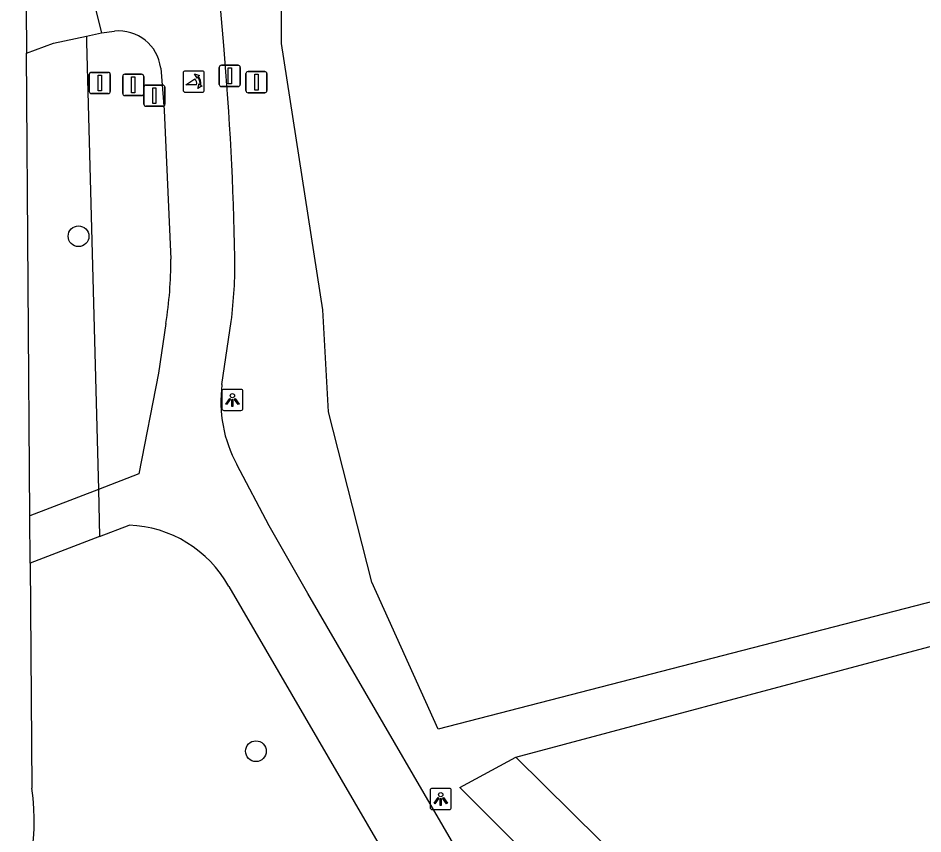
# Model space of a CAD drawing. Extents: x 162880 to 165536, y 384011 to 385179.
# Drawn here: x 163735.02 to 163777.66, y 384444.78 to 384483.21 of the extents above; entities that cross this region are included whole.
import ezdxf

# ---------------------------------------------------------------- set-up
doc = ezdxf.new("R2010")
doc.units = 0
for name, color, linetype in [('IMGEO_Afsluitpaal', 7, 'Continuous'), ('IMGEO_Boom', 7, 'Continuous'), ('IMGEO_Bouwland', 7, 'Continuous'), ('IMGEO_Groenvoorziening', 7, 'Continuous'), ('IMGEO_Hek', 7, 'Continuous'), ('IMGEO_Lichtpunt', 7, 'Continuous'), ('IMGEO_Loofbos', 7, 'Continuous'), ('IMGEO_Poller', 7, 'Continuous'), ('IMGEO_Rijbaan_lokaal_open', 7, 'Continuous'), ('IMGEO_Voetpad_open', 7, 'Continuous')]:
    doc.layers.add(name, color=color, linetype=linetype)

msp = doc.modelspace()

# ---------------------------------------------------------------- linework, layer by layer
at = {"layer": 'IMGEO_Afsluitpaal'}
for p, q in [((163738.477, 384480.649), (163739.267, 384480.649)), ((163739.267, 384480.649), (163738.477, 384480.649)), ((163744.5, 384480.082), (163744.5, 384480.882)), ((163744.5, 384480.882), (163744.5, 384480.082)), ((163744.6, 384480.982), (163745.39, 384480.982)), ((163745.39, 384480.982), (163744.6, 384480.982)), ((163745.49, 384480.882), (163745.49, 384480.082)), ((163745.49, 384480.082), (163745.49, 384480.882)), ((163745.857, 384480.689), (163746.647, 384480.689)), ((163746.647, 384480.689), (163745.857, 384480.689)), ((163738.377, 384479.749), (163738.377, 384480.549)), ((163738.377, 384480.549), (163738.377, 384479.749)), ((163739.367, 384480.549), (163739.367, 384479.749)), ((163739.367, 384479.749), (163739.367, 384480.549)), ((163739.949, 384479.658), (163739.949, 384480.458)), ((163739.949, 384480.458), (163739.949, 384479.658)), ((163740.049, 384480.558), (163740.839, 384480.558)), ((163740.839, 384480.558), (163740.049, 384480.558)), ((163740.939, 384480.458), (163740.939, 384479.658)), ((163740.939, 384479.658), (163740.939, 384480.458)), ((163745.757, 384479.789), (163745.757, 384480.589)), ((163745.757, 384480.589), (163745.757, 384479.789)), ((163746.747, 384480.589), (163746.747, 384479.789)), ((163746.747, 384479.789), (163746.747, 384480.589)), ((163740.946, 384479.151), (163740.946, 384479.951)), ((163740.946, 384479.951), (163740.946, 384479.151)), ((163741.046, 384480.051), (163741.836, 384480.051)), ((163741.836, 384480.051), (163741.046, 384480.051)), ((163741.936, 384479.951), (163741.936, 384479.151)), ((163741.936, 384479.151), (163741.936, 384479.951)), ((163745.39, 384479.982), (163744.6, 384479.982)), ((163744.6, 384479.982), (163745.39, 384479.982)), ((163739.267, 384479.649), (163738.477, 384479.649)), ((163738.477, 384479.649), (163739.267, 384479.649)), ((163740.839, 384479.558), (163740.049, 384479.558)), ((163740.049, 384479.558), (163740.839, 384479.558)), ((163746.647, 384479.689), (163745.857, 384479.689)), ((163745.857, 384479.689), (163746.647, 384479.689)), ((163741.836, 384479.051), (163741.046, 384479.051)), ((163741.046, 384479.051), (163741.836, 384479.051))]:
    msp.add_line(p, q, dxfattribs=at)
for points in [[(163744.92, 384480.857), (163745.07, 384480.857), (163745.07, 384480.107), (163744.92, 384480.107), (163744.92, 384480.857)], [(163738.797, 384480.524), (163738.947, 384480.524), (163738.947, 384479.774), (163738.797, 384479.774), (163738.797, 384480.524)], [(163740.369, 384480.433), (163740.519, 384480.433), (163740.519, 384479.683), (163740.369, 384479.683), (163740.369, 384480.433)], [(163746.177, 384480.564), (163746.327, 384480.564), (163746.327, 384479.814), (163746.177, 384479.814), (163746.177, 384480.564)], [(163741.366, 384479.926), (163741.516, 384479.926), (163741.516, 384479.176), (163741.366, 384479.176), (163741.366, 384479.926)]]:
    msp.add_lwpolyline(points, dxfattribs=at)
for centre, start, end in [((163738.477, 384480.549), 90, 180), ((163738.477, 384480.549), 90, 180), ((163739.267, 384480.549), 0, 90), ((163739.267, 384480.549), 360, 90), ((163744.6, 384480.882), 90, 180), ((163744.6, 384480.882), 90, 180), ((163745.39, 384480.882), 0, 90), ((163745.39, 384480.882), 360, 90), ((163745.857, 384480.589), 90, 180), ((163745.857, 384480.589), 90, 180), ((163746.647, 384480.589), 0, 90), ((163746.647, 384480.589), 360, 90), ((163740.049, 384480.458), 90, 180), ((163740.049, 384480.458), 90, 180), ((163740.839, 384480.458), 0, 90), ((163740.839, 384480.458), 360, 90), ((163738.477, 384479.749), 180, 270), ((163738.477, 384479.749), 180, 270), ((163739.267, 384479.749), 270, 0), ((163739.267, 384479.749), 270, 0), ((163741.046, 384479.951), 90, 180), ((163741.046, 384479.951), 90, 180), ((163741.836, 384479.951), 0, 90), ((163741.836, 384479.951), 360, 90), ((163744.6, 384480.082), 180, 270), ((163744.6, 384480.082), 180, 270), ((163745.39, 384480.082), 270, 0), ((163745.39, 384480.082), 270, 0), ((163745.857, 384479.789), 180, 270), ((163745.857, 384479.789), 180, 270), ((163746.647, 384479.789), 270, 0), ((163746.647, 384479.789), 270, 0), ((163740.049, 384479.658), 180, 270), ((163740.049, 384479.658), 180, 270), ((163740.839, 384479.658), 270, 0), ((163740.839, 384479.658), 270, 0), ((163741.046, 384479.151), 180, 270), ((163741.046, 384479.151), 180, 270), ((163741.836, 384479.151), 270, 0), ((163741.836, 384479.151), 270, 0)]:
    msp.add_arc(centre, 0.1, start, end, dxfattribs=at)
at = {"layer": 'IMGEO_Boom'}
for centre in [(163737.867, 384472.929), (163746.228, 384448.672)]:
    msp.add_circle(centre, 0.489, dxfattribs=at)
at = {"layer": 'IMGEO_Bouwland'}
msp.add_lwpolyline([(163950.521, 384501.908), (163867.186, 384478.711), (163754.823, 384449.705), (163751.685, 384456.628), (163749.654, 384464.659), (163749.377, 384469.459), (163747.438, 384482.013), (163747.438, 384499.922), (163751.31, 384502.046), (163770.073, 384507.956), (163772.691, 384510.794)], dxfattribs=at)
at = {"layer": 'IMGEO_Groenvoorziening'}
for points in [[(163738.237, 384482.36), (163738.242, 384482.066), (163738.803, 384461.001)], [(163735.573, 384459.754), (163735.412, 384481.555)], [(163735.589, 384457.531), (163735.668, 384446.936)], [(163764.881, 384437.924), (163764.411, 384438.387), (163755.836, 384446.954), (163758.484, 384448.385)]]:
    msp.add_lwpolyline(points, dxfattribs=at)
msp.add_arc((163725.264, 384445.432), 10.513, 286.6973, 8.224, dxfattribs=at)
at = {"layer": 'IMGEO_Hek'}
for points in [[(163738.237, 384482.36), (163738.242, 384482.066)], [(163738.242, 384482.066), (163738.803, 384461.001)]]:
    msp.add_lwpolyline(points, dxfattribs=at)
at = {"layer": 'IMGEO_Lichtpunt'}
for p, q in [((163745.524, 384465.718), (163744.716, 384465.718)), ((163745.524, 384465.718), (163744.716, 384465.718)), ((163744.622, 384465.623), (163744.622, 384464.816)), ((163744.622, 384465.623), (163744.622, 384464.816)), ((163745.618, 384464.816), (163745.618, 384465.623)), ((163745.618, 384464.816), (163745.618, 384465.623)), ((163744.716, 384464.722), (163745.524, 384464.722)), ((163744.716, 384464.722), (163745.524, 384464.722)), ((163755.343, 384446.92), (163754.535, 384446.92)), ((163755.343, 384446.92), (163754.535, 384446.92)), ((163754.441, 384446.825), (163754.441, 384446.018)), ((163754.441, 384446.825), (163754.441, 384446.018)), ((163755.437, 384446.018), (163755.437, 384446.825)), ((163755.437, 384446.018), (163755.437, 384446.825)), ((163754.535, 384445.924), (163755.343, 384445.924)), ((163754.535, 384445.924), (163755.343, 384445.924))]:
    msp.add_line(p, q, dxfattribs=at)
for points in [[(163744.996, 384465.287), (163745.035, 384465.259), (163744.847, 384464.997), (163744.809, 384465.024), (163744.996, 384465.287)], [(163745.098, 384465.239), (163745.145, 384465.239), (163745.145, 384464.917), (163745.098, 384464.917), (163745.098, 384465.239)], [(163745.208, 384465.259), (163745.246, 384465.286), (163745.433, 384465.024), (163745.394, 384464.996), (163745.208, 384465.259)], [(163754.815, 384446.489), (163754.854, 384446.461), (163754.666, 384446.199), (163754.628, 384446.226), (163754.815, 384446.489)], [(163755.027, 384446.461), (163755.065, 384446.488), (163755.252, 384446.226), (163755.213, 384446.198), (163755.027, 384446.461)], [(163754.917, 384446.441), (163754.964, 384446.441), (163754.964, 384446.119), (163754.917, 384446.119), (163754.917, 384446.441)]]:
    msp.add_lwpolyline(points, dxfattribs=at)
for centre in [(163745.121, 384465.421), (163754.94, 384446.623)]:
    msp.add_circle(centre, 0.0994, dxfattribs=at)
for centre, start, end in [((163744.716, 384465.623), 90, 180), ((163744.716, 384465.623), 90, 180), ((163745.524, 384465.623), 0, 90), ((163745.524, 384465.623), 0, 90), ((163744.716, 384464.816), 180, 270), ((163744.716, 384464.816), 180, 270), ((163745.524, 384464.816), 270, 0), ((163745.524, 384464.816), 270, 360), ((163754.535, 384446.825), 90, 180), ((163754.535, 384446.825), 90, 180), ((163755.343, 384446.825), 0, 90), ((163755.343, 384446.825), 0, 90), ((163754.535, 384446.018), 180, 270), ((163754.535, 384446.018), 180, 270), ((163755.343, 384446.018), 270, 0), ((163755.343, 384446.018), 270, 360)]:
    msp.add_arc(centre, 0.0946, start, end, dxfattribs=at)
at = {"layer": 'IMGEO_Loofbos'}
for points in [[(163758.484, 384448.385), (163793.758, 384457.809)], [(163758.484, 384448.385), (163767.725, 384439.247)]]:
    msp.add_lwpolyline(points, dxfattribs=at)
at = {"layer": 'IMGEO_Poller'}
for p, q in [((163742.799, 384480.618), (163742.799, 384479.811)), ((163742.799, 384480.618), (163742.799, 384479.811)), ((163743.701, 384480.713), (163742.893, 384480.713)), ((163743.701, 384480.713), (163742.893, 384480.713)), ((163743.795, 384479.811), (163743.795, 384480.618)), ((163743.795, 384479.811), (163743.795, 384480.618)), ((163742.893, 384479.716), (163743.701, 384479.716)), ((163742.893, 384479.716), (163743.701, 384479.716))]:
    msp.add_line(p, q, dxfattribs=at)
for points in [[(163743.434, 384480.069), (163742.921, 384480.069), (163743.351, 384480.344)], [(163743.478, 384480.442), (163743.466, 384480.369), (163743.341, 384480.574)], [(163743.341, 384480.574), (163743.572, 384480.508), (163743.501, 384480.476)], [(163743.494, 384479.897), (163743.56, 384480.128), (163743.59, 384480.06)], [(163743.626, 384480.033), (163743.698, 384480.022), (163743.494, 384479.897)]]:
    msp.add_lwpolyline(points, dxfattribs=at)
for centre, radius, start, end in [((163742.893, 384480.618), 0.0946, 90, 180), ((163742.893, 384480.618), 0.0946, 90, 180), ((163743.701, 384480.618), 0.0946, 0, 90), ((163743.701, 384480.618), 0.0946, 0, 90), ((163743.106, 384480.119), 0.332, 351.3247, 42.4854), ((163743.12, 384480.129), 0.476, 351.7527, 41.1691), ((163743.12, 384480.129), 0.516, 349.3569, 42.2912), ((163742.893, 384479.811), 0.0946, 180, 270), ((163742.893, 384479.811), 0.0946, 180, 270), ((163743.701, 384479.811), 0.0946, 270, 0), ((163743.701, 384479.811), 0.0946, 270, 0)]:
    msp.add_arc(centre, radius, start, end, dxfattribs=at)
at = {"layer": 'IMGEO_Rijbaan_lokaal_open'}
for points in [[(163744.713, 384481.919), (163743.896, 384491.268), (163743.213, 384499.073)], [(163738.162, 384486.542), (163738.179, 384485.573), (163738.948, 384482.512)], [(163735.379, 384485.927), (163735.412, 384481.555)], [(163735.412, 384481.555), (163736.681, 384482.028), (163738.237, 384482.36)], [(163738.237, 384482.36), (163738.948, 384482.512)], [(163738.948, 384482.512), (163739.56, 384482.591)], [(163741.74, 384480.846), (163741.909, 384478.865), (163742.226, 384471.844)], [(163741.989, 384468.823), (163741.638, 384466.478), (163740.71, 384461.737), (163738.803, 384461.001)], [(163744.626, 384465.941), (163745.063, 384468.921)], [(163757.735, 384440.524), (163748.677, 384456.093), (163746.85, 384459.283), (163745.325, 384462.183)], [(163738.803, 384461.001), (163738.862, 384458.789)], [(163738.862, 384458.789), (163740.249, 384459.322)], [(163744.953, 384456.437), (163756.16, 384437.2)]]:
    msp.add_lwpolyline(points, dxfattribs=at)
for centre, radius, start, end in [((163739.766, 384480.614), 1.987, 6.6919, 95.9564), ((163600.666, 384469.371), 144.593, 1.01144, 4.97863), ((163721.946, 384471.915), 20.28, 351.2296, 359.799), ((163724.504, 384471.612), 20.734, 352.5435, 0.8601), ((163750.782, 384465.142), 6.207, 172.6041, 208.4695), ((163740.029, 384453.686), 5.64, 29.192, 87.7658)]:
    msp.add_arc(centre, radius, start, end, dxfattribs=at)
at = {"layer": 'IMGEO_Voetpad_open'}
for points in [[(163738.803, 384461.001), (163735.573, 384459.754)], [(163735.589, 384457.531), (163735.573, 384459.754)], [(163738.862, 384458.789), (163735.589, 384457.531)]]:
    msp.add_lwpolyline(points, dxfattribs=at)

doc.saveas('drawing.dxf')
